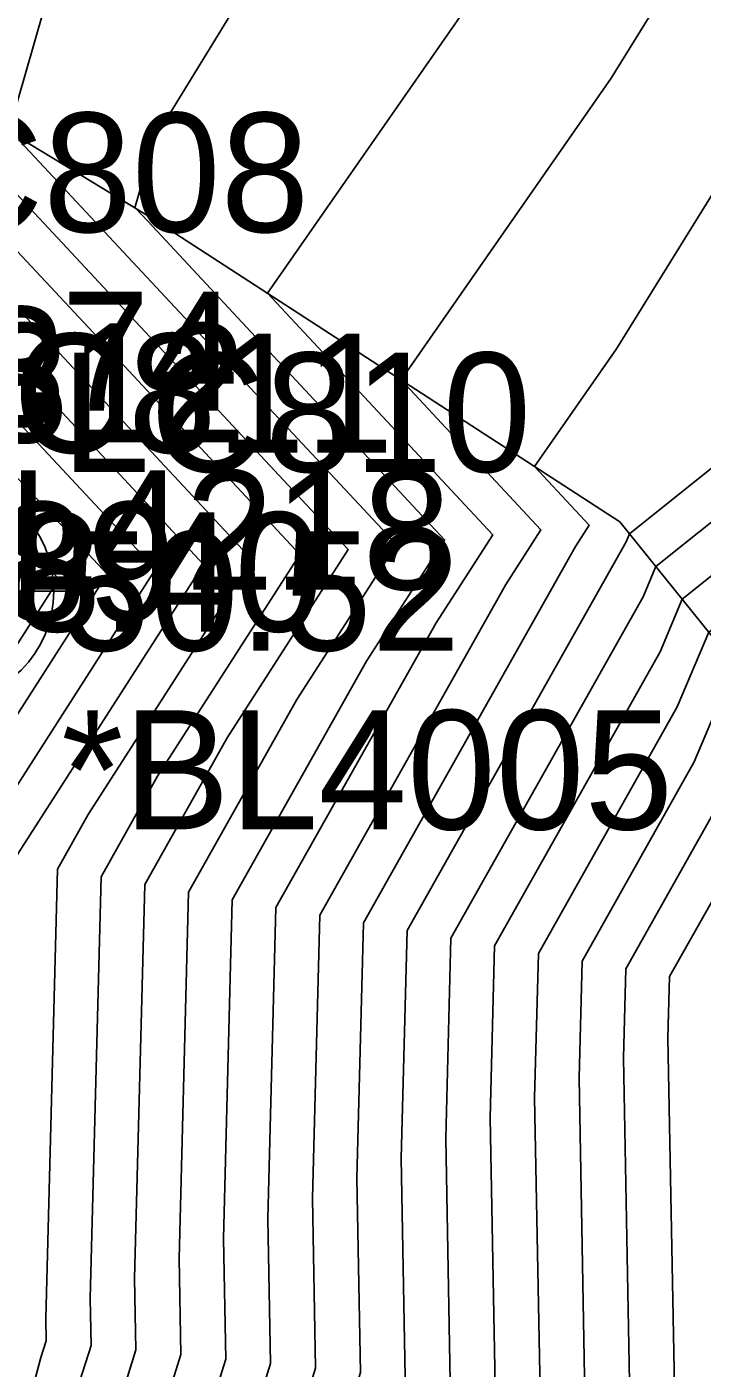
# Model space of a CAD drawing. Extents: x 2188792 to 2191981, y 386090 to 389710.
# Drawn here: x 2190440.59 to 2190454.75, y 388109.55 to 388137.69 of the extents above; entities that cross this region are included whole.
import ezdxf

# ---------------------------------------------------------------- set-up
doc = ezdxf.new("R2010")
doc.units = 0
for name, color, linetype in [('DTM Contours Major', 7, 'Continuous'), ('DTM Contours Minor', 7, 'Continuous'), ('Exist DTM Breakline Cogo Comment', 7, 'Continuous'), ('Exist DTM Breakline Cogo Elevation', 7, 'Continuous'), ('Exist DTM Breakline Cogo Number', 7, 'Continuous'), ('Exist DTM Breakline Cogo Point CELL', 7, 'Continuous'), ('Exist DTM Breakline Underwater Cogo Elevation', 7, 'Continuous'), ('Exist DTM Breakline Underwater Cogo Number', 7, 'Continuous'), ('Exist DTM Drainline Cogo Elevation', 7, 'Continuous'), ('Exist DTM Drainline Cogo Number', 7, 'Continuous'), ('Exist Structure Minor Pipes RCP 18 Inch Cogo Comment', 7, 'Continuous'), ('Exist Structure Minor Pipes RCP 18 Inch Cogo Elevation', 7, 'Continuous'), ('Exist Structure Minor Pipes RCP 18 Inch Cogo Number', 7, 'Continuous'), ('PH Exist DTM Breakline', 7, 'Continuous')]:
    doc.layers.add(name, color=color, linetype=linetype)

msp = doc.modelspace()

# ---------------------------------------------------------------- linework, layer by layer
at = {"layer": 'DTM Contours Major'}
for points in [[(2190456.968, 388143.272), (2190452.843, 388136.612), (2190448.441, 388130.281), (2190451.372, 388127.134), (2190450.636, 388125.986), (2190446.734, 388119.054), (2190446.581, 388113.115), (2190446.646, 388109.553), (2190445.806, 388106.86), (2190443.995, 388100.056), (2190443.035, 388098.079), (2190442.897, 388090.083), (2190442.374, 388089.388), (2190441.35, 388088.053), (2190440.354, 388086.755), (2190433.538, 388071.769), (2190429.048, 388067.787), (2190428.836, 388066.808), (2190420.919, 388054.511)], [(2190475.942, 388141.574), (2190469.267, 388136.951), (2190469.167, 388136.423), (2190467.257, 388134.871), (2190454.89, 388124.991), (2190454.23, 388123.422), (2190451.318, 388118.249), (2190451.24, 388115.22), (2190451.353, 388109.076), (2190449.904, 388104.434), (2190448.689, 388099.868), (2190446.558, 388095.48), (2190446.462, 388089.92), (2190445.261, 388088.324), (2190442.908, 388085.257), (2190440.62, 388082.274), (2190435.719, 388071.5), (2190430.094, 388066.512), (2190429.974, 388065.957), (2190420.117, 388050.646)], [(2190435.202, 388138.489), (2190434.959, 388136.235), (2190436.515, 388137.557), (2190436.689, 388136.94), (2190441.886, 388131.377), (2190446.32, 388126.618), (2190443.336, 388121.966), (2190442.151, 388119.859), (2190441.922, 388111.011), (2190441.94, 388110.029), (2190441.708, 388109.287), (2190440.149, 388103.43), (2190439.4, 388100.364), (2190439.225, 388091.696), (2190439.053, 388088.958), (2190431.357, 388072.039), (2190428.002, 388069.063), (2190427.699, 388067.66), (2190421.721, 388058.375), (2190415.758, 388048.564)], [(2190400.405, 388108.26), (2190403.261, 388110.762), (2190402.066, 388118.578), (2190410.1, 388118.768), (2190420.737, 388122.975), (2190423.434, 388124.378), (2190425.587, 388127.35), (2190425.757, 388127.67), (2190436.14, 388136.491), (2190438.122, 388129.474), (2190439.819, 388127.657), (2190441.267, 388126.103), (2190439.433, 388123.243), (2190436.504, 388110.737), (2190436.335, 388105.647)]]:
    msp.add_lwpolyline(points, dxfattribs=at)
at = {"layer": 'DTM Contours Minor'}
for points in [[(2190444.217, 388149.422), (2190440.213, 388135.495), (2190440.365, 388135.379), (2190442.713, 388132.865), (2190448.341, 388126.825), (2190446.256, 388123.574), (2190443.984, 388119.537), (2190443.785, 388111.852), (2190443.822, 388109.838), (2190443.347, 388108.316), (2190441.179, 388100.168), (2190440.922, 388099.639), (2190440.758, 388090.18), (2190440.642, 388090.026), (2190440.415, 388089.731), (2190440.195, 388089.443), (2190432.23, 388071.931), (2190428.42, 388068.553), (2190428.154, 388067.32), (2190421.4, 388056.83), (2190416.225, 388048.314)], [(2190450.346, 388146.878), (2190443.287, 388135.369), (2190442.861, 388133.889), (2190442.877, 388133.876), (2190443.127, 388133.609), (2190449.351, 388126.928), (2190447.716, 388124.378), (2190444.901, 388119.376), (2190444.717, 388112.273), (2190444.764, 388109.743), (2190444.167, 388107.831), (2190442.118, 388100.131), (2190441.626, 388099.119), (2190441.471, 388090.148), (2190441.22, 388089.814), (2190440.727, 388089.171), (2190440.248, 388088.547), (2190432.666, 388071.877), (2190428.629, 388068.298), (2190428.381, 388067.149), (2190421.24, 388056.057), (2190416.458, 388048.188)], [(2190452.729, 388142.29), (2190445.642, 388132.097), (2190450.362, 388127.031), (2190449.176, 388125.182), (2190445.817, 388119.215), (2190445.649, 388112.694), (2190445.705, 388109.648), (2190444.987, 388107.346), (2190443.056, 388100.093), (2190442.331, 388098.599), (2190442.184, 388090.115), (2190441.797, 388089.601), (2190441.039, 388088.612), (2190440.301, 388087.651), (2190433.102, 388071.823), (2190428.839, 388068.042), (2190428.609, 388066.979), (2190421.08, 388055.284)], [(2190475.843, 388141.834), (2190468.705, 388136.891), (2190467.68, 388137.118), (2190466.724, 388135.576), (2190454.336, 388125.679), (2190453.872, 388124.577), (2190450.401, 388118.41), (2190450.308, 388114.799), (2190450.411, 388109.172), (2190449.085, 388104.919), (2190447.75, 388099.906), (2190445.853, 388096), (2190445.749, 388089.953), (2190444.684, 388088.537), (2190442.596, 388085.816), (2190440.566, 388083.17), (2190435.283, 388071.554), (2190429.885, 388066.767), (2190429.746, 388066.127), (2190420.278, 388051.419)], [(2190459.646, 388141.733), (2190452.956, 388130.934), (2190451.24, 388128.465), (2190452.383, 388127.237), (2190452.096, 388126.789), (2190447.651, 388118.893), (2190447.512, 388113.536), (2190447.587, 388109.457), (2190446.626, 388106.375), (2190444.934, 388100.018), (2190443.74, 388097.56), (2190443.61, 388090.05), (2190442.952, 388089.175), (2190441.662, 388087.494), (2190440.407, 388085.858), (2190433.974, 388071.715), (2190429.257, 388067.532), (2190429.064, 388066.638), (2190420.759, 388053.738)], [(2190438.719, 388141.118), (2190437.564, 388137.101), (2190437.853, 388136.881), (2190442.3, 388132.121), (2190447.33, 388126.722), (2190444.796, 388122.77), (2190443.067, 388119.698), (2190442.853, 388111.432), (2190442.881, 388109.934), (2190442.528, 388108.802), (2190440.24, 388100.205), (2190440.217, 388100.159), (2190440.149, 388096.229), (2190440.032, 388090.398), (2190440.01, 388090.049), (2190431.793, 388071.985), (2190428.211, 388068.808), (2190427.926, 388067.49), (2190421.561, 388057.603), (2190415.991, 388048.439)], [(2190476.041, 388141.313), (2190470.374, 388137.389), (2190470.13, 388136.101), (2190465.468, 388132.311), (2190455.443, 388124.303), (2190454.587, 388122.267), (2190452.235, 388118.088), (2190452.171, 388115.641), (2190452.294, 388108.981), (2190450.724, 388103.948), (2190449.628, 388099.831), (2190447.262, 388094.96), (2190447.175, 388089.887), (2190445.839, 388088.111), (2190443.219, 388084.697), (2190440.673, 388081.378), (2190436.155, 388071.446), (2190430.303, 388066.256), (2190430.201, 388065.786), (2190419.957, 388049.873)], [(2190400.146, 388140.099), (2190405.495, 388130.212), (2190402.295, 388122.361), (2190410.147, 388122.726), (2190411.371, 388121.435), (2190424.784, 388127.266), (2190425.066, 388127.377), (2190425.094, 388127.391), (2190425.116, 388127.422), (2190425.118, 388127.426), (2190436.29, 388136.918), (2190437.549, 388132.46), (2190440.646, 388129.145), (2190443.288, 388126.309), (2190439.942, 388121.09), (2190439.092, 388117.463), (2190438.798, 388108.593)], [(2190404.116, 388140.213), (2190403.63, 388136.729), (2190407.156, 388130.212), (2190405.098, 388125.164), (2190410.147, 388125.399), (2190412.672, 388122.736), (2190424.388, 388127.829), (2190429.402, 388140.095), (2190428.347, 388130.319), (2190436.365, 388137.131), (2190437.262, 388133.954), (2190441.06, 388129.889), (2190444.299, 388126.412), (2190440.416, 388120.358), (2190440.317, 388120.182), (2190440.149, 388113.698), (2190440.029, 388110.066), (2190437.741, 388100.707)], [(2190432.401, 388140.211), (2190431.653, 388133.277), (2190436.44, 388137.344), (2190436.976, 388135.447), (2190441.473, 388130.633), (2190445.309, 388126.515), (2190441.876, 388121.162), (2190441.234, 388120.02), (2190440.99, 388110.59), (2190440.998, 388110.124), (2190440.889, 388109.772), (2190440.149, 388106.995), (2190438.571, 388100.535), (2190438.418, 388092.994), (2190438.096, 388087.868), (2190430.921, 388072.092), (2190427.793, 388069.318), (2190427.471, 388067.831), (2190421.881, 388059.148), (2190415.525, 388048.689)], [(2190462.324, 388140.195), (2190455.121, 388128.567), (2190453.229, 388127.055), (2190453.158, 388126.887), (2190448.568, 388118.732), (2190448.444, 388113.957), (2190448.529, 388109.362), (2190447.445, 388105.89), (2190445.873, 388099.981), (2190444.444, 388097.04), (2190444.323, 388090.018), (2190443.529, 388088.962), (2190441.973, 388086.934), (2190440.46, 388084.962), (2190434.411, 388071.661), (2190429.466, 388067.277), (2190429.291, 388066.468), (2190420.599, 388052.965)], [(2190465.002, 388138.656), (2190460.923, 388132.072), (2190453.782, 388126.367), (2190453.515, 388125.732), (2190449.484, 388118.571), (2190449.376, 388114.378), (2190449.47, 388109.267), (2190448.265, 388105.404), (2190446.812, 388099.943), (2190445.149, 388096.52), (2190445.036, 388089.985), (2190444.107, 388088.749), (2190442.285, 388086.375), (2190440.513, 388084.066), (2190434.847, 388071.608), (2190429.676, 388067.022), (2190429.519, 388066.297), (2190420.438, 388052.192)], [(2190472.587, 388138.264), (2190472.055, 388135.455), (2190461.89, 388127.192), (2190456.551, 388122.927), (2190455.302, 388119.957), (2190454.068, 388117.765), (2190454.035, 388116.482), (2190454.177, 388108.791), (2190452.363, 388102.978), (2190451.506, 388099.756), (2190448.671, 388093.92), (2190448.601, 388089.822), (2190446.993, 388087.685), (2190443.843, 388083.579), (2190440.779, 388079.586), (2190437.028, 388071.338), (2190430.722, 388065.746), (2190430.657, 388065.445), (2190419.636, 388048.328)], [(2190471.48, 388137.826), (2190471.093, 388135.778), (2190463.679, 388129.752), (2190455.997, 388123.615), (2190454.944, 388121.112), (2190453.151, 388117.926), (2190453.103, 388116.061), (2190453.235, 388108.886), (2190451.544, 388103.463), (2190450.567, 388099.793), (2190447.967, 388094.44), (2190447.888, 388089.855), (2190446.416, 388087.898), (2190443.531, 388084.138), (2190440.726, 388080.482), (2190436.591, 388071.392), (2190430.512, 388066.001), (2190430.429, 388065.616), (2190419.797, 388049.101)], [(2190400.295, 388109.086), (2190401.942, 388110.528), (2190400.508, 388119.902), (2190410.144, 388120.131), (2190422.901, 388125.176), (2190424.264, 388125.885), (2190425.351, 388127.386), (2190425.437, 388127.548), (2190436.215, 388136.705), (2190437.835, 388130.967), (2190440.233, 388128.401), (2190442.278, 388126.206), (2190439.687, 388122.166), (2190437.798, 388114.1), (2190437.566, 388107.12)]]:
    msp.add_lwpolyline(points, dxfattribs=at)
at = {"layer": 'Exist DTM Breakline Cogo Point CELL'}
msp.add_lwpolyline([(2190438.817, 388128.852), (2190438.817, 388122.852), (2190438.817, 388125.852), (2190441.817, 388125.852), (2190435.817, 388125.852)], dxfattribs=at)
msp.add_circle((2190438.817, 388125.852), 2.344, dxfattribs=at)
at = {"layer": 'PH Exist DTM Breakline'}
msp.add_lwpolyline([(2190436.563, 388137.707), (2190443.176, 388133.698), (2190453.029, 388127.303), (2190457.812, 388121.358)], dxfattribs=at)

# ---------------------------------------------------------------- texts
at = {"layer": 'Exist DTM Breakline Cogo Comment'}
msp.add_text('*BL4005', height=2.5, dxfattribs=at).set_placement((2190441.317, 388120.852))
at = {"layer": 'Exist DTM Breakline Cogo Elevation'}
msp.add_text('50.52', height=2.5, dxfattribs=at).set_placement((2190441.317, 388124.602))
at = {"layer": 'Exist DTM Breakline Cogo Number'}
msp.add_text('LC810', height=2.5, dxfattribs=at).set_placement((2190441.317, 388128.352))
at = {"layer": 'Exist DTM Breakline Underwater Cogo Elevation'}
msp.add_text('48.40', height=2.5, dxfattribs=at).set_placement((2190438.439, 388125.003))
at = {"layer": 'Exist DTM Breakline Underwater Cogo Number'}
for s, p in [('LC813', (2190431.565, 388129.313)), ('LC811', (2190438.439, 388128.753))]:
    msp.add_text(s, height=2.5, dxfattribs=at).set_placement(p)
at = {"layer": 'Exist DTM Drainline Cogo Elevation'}
msp.add_text('46.89', height=2.5, dxfattribs=at).set_placement((2190435.344, 388125.219))
at = {"layer": 'Exist DTM Drainline Cogo Number'}
msp.add_text('LC812', height=2.5, dxfattribs=at).set_placement((2190435.344, 388128.969))
at = {"layer": 'Exist Structure Minor Pipes RCP 18 Inch Cogo Comment'}
msp.add_text('*BL4218', height=2.5, dxfattribs=at).set_placement((2190436.664, 388125.883))
at = {"layer": 'Exist Structure Minor Pipes RCP 18 Inch Cogo Elevation'}
msp.add_text('45.74', height=2.5, dxfattribs=at).set_placement((2190436.664, 388129.633))
at = {"layer": 'Exist Structure Minor Pipes RCP 18 Inch Cogo Number'}
msp.add_text('LC808', height=2.5, dxfattribs=at).set_placement((2190436.664, 388133.383))

doc.saveas('drawing.dxf')
